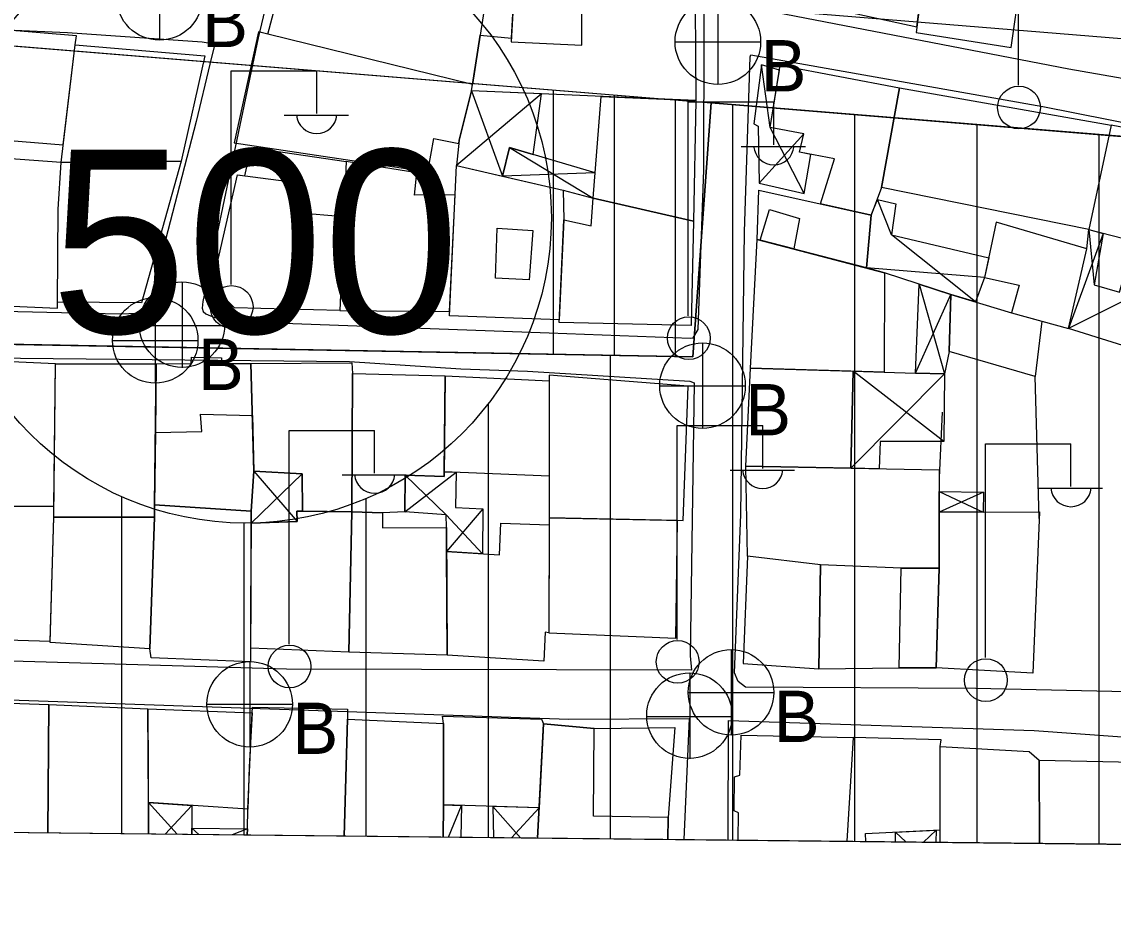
# Model space of a CAD drawing. Extents: x 417997 to 421451, y 4451742 to 4455216.
# Drawn here: x 420613 to 420702.3, y 4452223.3 to 4452296.3 of the extents above; entities that cross this region are included whole.
import ezdxf

# ---------------------------------------------------------------- set-up
doc = ezdxf.new("R2010")
doc.units = 0
for name, color, linetype in [('ADA', 7, 'Continuous'), ('ADAKENARI', 7, 'Continuous'), ('B_Mesken', 7, 'Continuous'), ('B_Sundurma', 7, 'Continuous'), ('B_Teras', 7, 'Continuous'), ('KALDIRIM', 7, 'Continuous'), ('PAFTALAMA', 7, 'Continuous'), ('PL_KON_MEV_350', 7, 'Continuous'), ('PL_KON_MEV_500', 7, 'Continuous'), ('S_Elektrik_Diregi', 7, 'Continuous'), ('S_Rogar_Kapagi', 7, 'Continuous'), ('S_Rogar_Kapagi_Buski', 7, 'Continuous'), ('Sinir_Duvar_tek_tarafa_ait', 7, 'Continuous'), ('SM_DAIRE', 7, 'Continuous'), ('SM_TAKS', 7, 'Continuous'), ('TR_ORTAYOGUNKONUT', 7, 'Continuous'), ('TR_YUKSEKYOGUNKONUT', 7, 'Continuous'), ('Y_Lejant', 7, 'Continuous'), ('Yol_Sose', 7, 'Continuous')]:
    doc.layers.add(name, color=color, linetype=linetype)

msp = doc.modelspace()

# ---------------------------------------------------------------- linework, layer by layer
at = {"layer": 'ADA'}
for p, q in [((420667.926, 4452268.821), (420669.435, 4452289.617)), ((420667.926, 4452268.821), (420669.435, 4452289.617)), ((420586.507, 4452270.328), (420667.926, 4452268.821)), ((420586.507, 4452270.328), (420667.926, 4452268.821))]:
    msp.add_line(p, q, dxfattribs=at)
at = {"layer": 'ADAKENARI'}
for p, q in [((420609.825, 4452294.482), (420669.435, 4452289.617)), ((420609.825, 4452294.482), (420669.435, 4452289.617)), ((420669.435, 4452289.617), (420708.554, 4452286.425)), ((420669.435, 4452289.617), (420708.554, 4452286.425))]:
    msp.add_line(p, q, dxfattribs=at)
at = {"layer": 'B_Mesken'}
for points in [[(420679.678, 4452304.117), (420678.708, 4452297.495), (420686.26, 4452295.833), (420687.374, 4452304.611), (420687.729, 4452306.395), (420684.409, 4452306.853), (420683.966, 4452303.274)], [(420687.374, 4452304.611), (420686.203, 4452295.382), (420693.977, 4452294.157), (420695.455, 4452304.436), (420690.618, 4452305.382), (420690.346, 4452304.167)], [(420633.145, 4452295.253), (420635.34, 4452303.601), (420638.767, 4452302.821), (420646.268, 4452300.863), (420649.224, 4452300), (420651.205, 4452299.575), (420650.521, 4452295.157), (420649.88, 4452291.129)], [(420668.103, 4452297.553), (420668.156, 4452289.818), (420649.798, 4452290.616), (420650.521, 4452295.157), (420653.074, 4452294.928), (420653.295, 4452298.924), (420654.199, 4452298.862), (420658.844, 4452298.541)], [(420617.355, 4452294.371), (420617.465, 4452295.103), (420608.183, 4452295.879), (420607.982, 4452286.857), (420616.381, 4452286.192)], [(420649.798, 4452290.616), (420649.88, 4452291.129), (420633.145, 4452295.253), (420632.369, 4452295.432), (420630.38, 4452286.341), (420646.239, 4452283.969), (420646.724, 4452286.694), (420648.767, 4452286.293), (420648.797, 4452286.556)], [(420616.208, 4452284.731), (420617.355, 4452294.371), (420627.985, 4452293.459), (420626.037, 4452284.855)], [(420683.363, 4452282.692), (420682.52, 4452280.429), (420678.382, 4452281.356), (420679.521, 4452285.036), (420676.641, 4452285.577), (420677.007, 4452287.081), (420674.246, 4452287.617), (420675.083, 4452292.708), (420684.839, 4452290.842)], [(420700.325, 4452279.246), (420683.363, 4452282.692), (420684.839, 4452290.842), (420702.173, 4452287.809)], [(420659.755, 4452281.833), (420660.412, 4452290.155), (420668.156, 4452289.818), (420667.982, 4452279.928)], [(420709.749, 4452286.347), (420702.173, 4452287.809), (420700.325, 4452279.246), (420708.077, 4452277.275)], [(420616.208, 4452284.731), (420607.979, 4452285.338), (420607.978, 4452284.742), (420608.211, 4452284.248), (420607.875, 4452273.839), (420607.846, 4452273.164), (420615.916, 4452272.83), (420615.927, 4452273.316), (420615.981, 4452280.931)], [(420631.778, 4452285.97), (420639.558, 4452284.817), (420639.36, 4452280.321), (420639.019, 4452272.621), (420630.393, 4452272.852), (420628.565, 4452274.633), (420630.642, 4452283.718), (420631.246, 4452283.641)], [(420616.208, 4452284.731), (420626.037, 4452284.855), (420622.784, 4452273.25), (420615.927, 4452273.316), (420615.981, 4452280.931)], [(420648.455, 4452282.096), (420645.141, 4452282.061), (420645.321, 4452283.891), (420639.558, 4452284.817), (420639.019, 4452272.621), (420648.013, 4452272.54)], [(420648.566, 4452284.487), (420657.305, 4452282.489), (420657.368, 4452280.035), (420656.985, 4452271.875), (420647.997, 4452272.193)], [(420659.755, 4452281.833), (420667.982, 4452279.928), (420667.785, 4452271.394), (420656.974, 4452271.656), (420657.368, 4452280.035), (420659.595, 4452279.561)], [(420673.325, 4452282.49), (420682.52, 4452280.429), (420682.132, 4452276.11), (420673.195, 4452278.444)], [(420692.74, 4452279.854), (420691.807, 4452275.336), (420694.636, 4452274.702), (420694.003, 4452272.449), (420698.661, 4452271.15), (420700.17, 4452277.686)], [(420683.615, 4452275.723), (420683.587, 4452267.577), (420672.65, 4452267.893), (420673.195, 4452278.444)], [(420696.498, 4452271.754), (420695.944, 4452267.22), (420688.891, 4452269.278), (420689.045, 4452273.946), (420694.003, 4452272.449)], [(420615.763, 4452268.268), (420607.927, 4452268.619), (420607.9, 4452256.631), (420615.616, 4452256.578)], [(420624.005, 4452268.269), (420626.854, 4452268.279), (420626.874, 4452268.81), (420629.332, 4452268.753), (420629.355, 4452268.282), (420631.755, 4452268.294), (420631.99, 4452259.462), (420631.768, 4452256.197), (420623.848, 4452256.715)], [(420631.755, 4452268.294), (420640.016, 4452268.335), (420640.055, 4452267.461), (420640.011, 4452256.134), (420635.964, 4452256.194), (420635.938, 4452259.264), (420631.99, 4452259.462)], [(420615.763, 4452268.268), (420624.005, 4452268.269), (420623.929, 4452262.649), (420623.848, 4452256.715), (420623.851, 4452255.716), (420615.606, 4452255.717)], [(420647.66, 4452267.28), (420647.569, 4452259.032), (420644.37, 4452259.158), (420644.336, 4452256.144), (420642.518, 4452256.055), (420640.011, 4452256.134), (420640.055, 4452267.461)], [(420681.038, 4452267.65), (420680.868, 4452259.716), (420672.25, 4452259.879), (420672.65, 4452267.893)], [(420647.66, 4452267.28), (420656.155, 4452266.881), (420656.158, 4452259.07), (420647.574, 4452259.433)], [(420656.155, 4452267.322), (420656.159, 4452255.667), (420667.13, 4452255.435), (420667.55, 4452266.421)], [(420672.25, 4452259.879), (420688.095, 4452259.58), (420688.094, 4452251.526), (420684.98, 4452251.532), (420678.384, 4452251.817), (420672.394, 4452252.526)], [(420623.851, 4452255.716), (420623.848, 4452256.715), (420631.768, 4452256.197), (420631.726, 4452243.871), (420623.574, 4452244.195), (420623.48, 4452244.932)], [(420615.606, 4452255.717), (420615.606, 4452255.717), (420615.616, 4452256.578), (420607.9, 4452256.631), (420607.428, 4452256.187), (420607.317, 4452245.811), (420615.319, 4452245.559), (420615.606, 4452255.717)], [(420631.764, 4452255.208), (420635.546, 4452255.364), (420635.496, 4452256.201), (420640.011, 4452256.134), (420639.776, 4452244.652), (420631.73, 4452244.981)], [(420640.011, 4452256.134), (420642.518, 4452256.055), (420642.512, 4452254.833), (420647.759, 4452254.869), (420647.809, 4452244.415), (420639.776, 4452244.652)], [(420696.294, 4452256.146), (420695.765, 4452242.933), (420687.83, 4452243.366), (420688.094, 4452251.526), (420688.095, 4452256.11)], [(420615.606, 4452255.717), (420623.851, 4452255.716), (420623.48, 4452244.932), (420615.316, 4452245.46)], [(420647.768, 4452252.89), (420652.093, 4452252.635), (420652.193, 4452255.224), (420656.158, 4452255.084), (420656.146, 4452246.233), (420655.838, 4452246.299), (420655.714, 4452243.93), (420647.809, 4452244.415)], [(420656.159, 4452255.667), (420656.146, 4452246.233), (420666.538, 4452245.8), (420666.673, 4452255.445)], [(420672.394, 4452252.526), (420672.034, 4452243.733), (420678.224, 4452243.299), (420678.384, 4452251.817)], [(420678.384, 4452251.817), (420678.224, 4452243.299), (420684.81, 4452243.368), (420687.83, 4452243.366), (420688.094, 4452251.526), (420684.98, 4452251.532)], [(420631.505, 4452231.813), (420623.359, 4452232.361), (420623.316, 4452240.028), (420631.864, 4452239.683), (420631.593, 4452235.267)], [(420655.334, 4452231.922), (420647.512, 4452232.156), (420647.524, 4452238.814), (420647.425, 4452239.41), (420655.548, 4452239.168), (420655.707, 4452238.799)]]:
    msp.add_lwpolyline(points, close=True, dxfattribs=at)
for points in [[(420607.33, 4452229.95), (420607.278, 4452240.65), (420615.211, 4452240.371), (420615.125, 4452229.867)], [(420615.125, 4452229.867), (420615.211, 4452240.371), (420623.316, 4452240.028), (420623.374, 4452229.78)], [(420631.45, 4452229.695), (420631.463, 4452230.201), (420631.505, 4452231.813), (420631.864, 4452239.683), (420631.875, 4452240.167), (420639.648, 4452239.985), (420639.662, 4452239.174), (420639.377, 4452229.611)], [(420639.377, 4452229.611), (420639.662, 4452239.174), (420647.524, 4452238.814), (420647.512, 4452232.156), (420647.498, 4452229.525)], [(420665.873, 4452229.331), (420665.906, 4452231.129), (420659.78, 4452231.23), (420659.849, 4452238.408), (420655.707, 4452238.799), (420655.199, 4452229.444)], [(420655.199, 4452229.444), (420655.707, 4452238.799), (420659.849, 4452238.408), (420666.453, 4452238.492), (420665.906, 4452231.129), (420665.873, 4452229.331)], [(420671.635, 4452229.27), (420671.666, 4452231.513), (420671.303, 4452231.671), (420671.328, 4452234.448), (420671.763, 4452234.594), (420671.867, 4452237.859), (420681.052, 4452237.676), (420680.527, 4452229.176)], [(420682.089, 4452229.16), (420682.062, 4452229.811), (420688.16, 4452230.111), (420688.169, 4452236.942), (420688.25, 4452237.47), (420681.052, 4452237.676), (420680.527, 4452229.176)], [(420688.159, 4452229.096), (420688.169, 4452236.942), (420695.441, 4452236.529), (420696.274, 4452235.821), (420696.311, 4452229.01)], [(420696.311, 4452229.01), (420696.274, 4452235.821), (420713.19, 4452235.452), (420713.393, 4452232.727), (420713.209, 4452228.831)]]:
    msp.add_lwpolyline(points, dxfattribs=at)
at = {"layer": 'B_Sundurma'}
for p, q in [((420674.246, 4452287.617), (420673.534, 4452292.734)), ((420655.523, 4452290.367), (420648.566, 4452284.487)), ((420649.798, 4452290.616), (420652.353, 4452283.621)), ((420677.007, 4452287.081), (420673.356, 4452283.037)), ((420677.025, 4452282.206), (420674.246, 4452287.617)), ((420652.913, 4452285.98), (420659.755, 4452281.833)), ((420659.918, 4452283.898), (420652.353, 4452283.621)), ((420684.179, 4452278.829), (420683.029, 4452281.722)), ((420700.325, 4452279.246), (420700.763, 4452274.722)), ((420691.055, 4452273.339), (420684.179, 4452278.829)), ((420701.519, 4452278.942), (420698.661, 4452271.15)), ((420691.807, 4452275.336), (420682.132, 4452276.11)), ((420707.408, 4452275.528), (420698.661, 4452271.15)), ((420686.462, 4452274.791), (420688.516, 4452267.441)), ((420686.154, 4452267.506), (420689.045, 4452273.946)), ((420688.516, 4452267.441), (420680.868, 4452259.716)), ((420688.456, 4452261.912), (420681.038, 4452267.65)), ((420631.99, 4452259.462), (420635.546, 4452255.364)), ((420644.336, 4452256.144), (420648.557, 4452259.392)), ((420635.938, 4452259.264), (420631.764, 4452255.208)), ((420644.37, 4452259.158), (420647.737, 4452255.899)), ((420688.095, 4452257.805), (420691.689, 4452256.126)), ((420691.704, 4452257.757), (420688.095, 4452256.11)), ((420650.693, 4452252.717), (420647.737, 4452255.899)), ((420650.743, 4452256.389), (420647.768, 4452252.89)), ((420625.701, 4452229.756), (420623.359, 4452232.361)), ((420626.922, 4452232.121), (420624.734, 4452229.766)), ((420647.916, 4452229.521), (420648.993, 4452232.112)), ((420651.563, 4452232.034), (420653.816, 4452229.459)), ((420653.072, 4452229.466), (420655.334, 4452231.922)), ((420626.922, 4452230.25), (420627.487, 4452229.737)), ((420631.463, 4452230.201), (420630.223, 4452229.708)), ((420684.509, 4452229.931), (420685.359, 4452229.125)), ((420686.806, 4452229.11), (420687.846, 4452230.095))]:
    msp.add_line(p, q, dxfattribs=at)
for points in [[(420675.014, 4452292.29), (420673.534, 4452292.734), (420672.914, 4452287.897), (420673.264, 4452287.713), (420673.356, 4452283.037), (420677.025, 4452282.206), (420677.569, 4452285.403), (420676.641, 4452285.577), (420677.007, 4452287.081), (420674.246, 4452287.617)], [(420654.848, 4452285.405), (420655.523, 4452290.367), (420649.798, 4452290.616), (420648.797, 4452286.556), (420648.566, 4452284.487), (420652.353, 4452283.621), (420652.913, 4452285.98)], [(420659.918, 4452283.898), (420652.913, 4452285.98), (420652.353, 4452283.621), (420657.305, 4452282.489), (420659.755, 4452281.833)], [(420683.029, 4452281.722), (420684.537, 4452281.354), (420684.179, 4452278.829), (420692.138, 4452276.938), (420691.807, 4452275.336), (420691.055, 4452273.339), (420689.045, 4452273.946), (420683.615, 4452275.723), (420682.132, 4452276.11), (420682.52, 4452280.429)], [(420700.17, 4452277.686), (420700.325, 4452279.246), (420701.519, 4452278.942), (420700.763, 4452274.722), (420702.858, 4452274.117), (420703.465, 4452276.325), (420707.408, 4452275.528), (420706.27, 4452268.782), (420698.661, 4452271.15)], [(420686.154, 4452267.506), (420686.462, 4452274.791), (420689.045, 4452273.946), (420688.891, 4452269.278), (420688.516, 4452267.441)], [(420683.587, 4452267.577), (420686.154, 4452267.506), (420688.516, 4452267.441), (420688.456, 4452261.912), (420683.249, 4452261.906), (420683.187, 4452259.672), (420680.868, 4452259.716), (420681.038, 4452267.65)], [(420631.99, 4452259.462), (420635.938, 4452259.264), (420635.964, 4452256.194), (420635.496, 4452256.201), (420635.546, 4452255.364), (420631.764, 4452255.208), (420631.768, 4452256.197)], [(420648.557, 4452259.392), (420648.495, 4452256.511), (420650.743, 4452256.389), (420650.693, 4452252.717), (420647.768, 4452252.89), (420647.759, 4452254.869), (420647.737, 4452255.899), (420644.336, 4452256.144), (420644.37, 4452259.158), (420647.569, 4452259.032), (420647.574, 4452259.433)], [(420688.095, 4452257.805), (420691.704, 4452257.757), (420691.689, 4452256.126), (420688.095, 4452256.11)]]:
    msp.add_lwpolyline(points, close=True, dxfattribs=at)
for points in [[(420623.374, 4452229.78), (420623.359, 4452232.361), (420626.922, 4452232.121), (420626.923, 4452229.743)], [(420647.498, 4452229.525), (420647.512, 4452232.156), (420648.993, 4452232.112), (420648.93, 4452229.51)], [(420655.199, 4452229.444), (420655.334, 4452231.922), (420651.563, 4452232.034), (420651.598, 4452229.482)], [(420626.923, 4452229.743), (420626.922, 4452230.25), (420631.463, 4452230.201), (420631.45, 4452229.695)], [(420684.505, 4452229.134), (420684.509, 4452229.931), (420687.846, 4452230.095), (420687.802, 4452229.1)]]:
    msp.add_lwpolyline(points, dxfattribs=at)
at = {"layer": 'B_Teras'}
for points in [[(420653.295, 4452298.924), (420653.058, 4452294.622), (420658.83, 4452294.358), (420658.844, 4452298.541)], [(420630.642, 4452283.718), (420635.9, 4452283.051), (420635.459, 4452280.642), (420639.36, 4452280.321), (420639.019, 4452272.621), (420630.393, 4452272.852), (420628.565, 4452274.633)], [(420674.191, 4452280.881), (420676.651, 4452280.151), (420676.179, 4452277.665), (420673.422, 4452278.385)], [(420651.892, 4452279.368), (420654.815, 4452279.183), (420654.519, 4452275.124), (420651.76, 4452275.28)], [(420623.929, 4452262.649), (420627.744, 4452262.723), (420627.634, 4452264.139), (420631.868, 4452264.024), (420631.99, 4452259.462), (420631.768, 4452256.197), (420623.848, 4452256.715)], [(420688.094, 4452251.526), (420687.83, 4452243.366), (420684.81, 4452243.368), (420684.98, 4452251.532)]]:
    msp.add_lwpolyline(points, close=True, dxfattribs=at)
at = {"layer": 'KALDIRIM'}
msp.add_line((420603.973, 4452302.986), (420758.481, 4452290.377), dxfattribs=at)
msp.add_line((420603.973, 4452302.986), (420758.481, 4452290.377), dxfattribs=at)
at = {"layer": 'PAFTALAMA'}
msp.add_line((419108.72, 4452245.779), (421237.47, 4452223.295), dxfattribs=at)
msp.add_line((419108.72, 4452245.779), (421237.47, 4452223.295), dxfattribs=at)
at = {"layer": 'PL_KON_MEV_350'}
msp.add_line((420585.145, 4452230.185), (420709.224, 4452228.874), dxfattribs=at)
msp.add_lwpolyline([(420709.224, 4452228.874), (420709.096, 4452239.866), (420708.554, 4452286.425), (420669.435, 4452289.617), (420667.926, 4452268.821), (420586.507, 4452270.328), (420585.145, 4452230.185)], dxfattribs=at)
at = {"layer": 'PL_KON_MEV_500'}
msp.add_lwpolyline([(420667.926, 4452268.821), (420586.507, 4452270.328), (420586.626, 4452273.816), (420586.919, 4452276.694), (420587.595, 4452279.506), (420588.644, 4452282.202), (420590.046, 4452284.732), (420591.775, 4452287.051), (420593.801, 4452289.116), (420596.085, 4452290.89), (420598.588, 4452292.341), (420601.262, 4452293.442), (420604.061, 4452294.174), (420606.932, 4452294.523), (420609.825, 4452294.482), (420669.435, 4452289.617)], close=True, dxfattribs=at)
msp.add_lwpolyline([(420667.926, 4452268.821), (420586.507, 4452270.328), (420586.626, 4452273.816), (420586.919, 4452276.694), (420587.595, 4452279.506), (420588.644, 4452282.202), (420590.046, 4452284.732), (420591.775, 4452287.051), (420593.801, 4452289.116), (420596.085, 4452290.89), (420598.588, 4452292.341), (420601.262, 4452293.442), (420604.061, 4452294.174), (420606.932, 4452294.523), (420609.825, 4452294.482), (420669.435, 4452289.617)], close=True, dxfattribs=at)
at = {"layer": 'S_Elektrik_Diregi'}
for p, q in [((420694.581, 4452291.073), (420694.581, 4452308.573)), ((420630.134, 4452274.753), (420630.134, 4452292.253)), ((420630.134, 4452292.253), (420637.134, 4452292.253)), ((420637.134, 4452288.753), (420637.134, 4452292.253)), ((420667.551, 4452272.198), (420667.551, 4452289.698)), ((420667.551, 4452289.698), (420674.551, 4452289.698)), ((420674.551, 4452286.198), (420674.551, 4452289.698)), ((420634.474, 4452288.613), (420639.724, 4452288.613)), ((420671.891, 4452286.058), (420677.141, 4452286.058)), ((420666.643, 4452245.7), (420666.643, 4452263.2)), ((420666.643, 4452263.2), (420673.643, 4452263.2)), ((420673.643, 4452259.7), (420673.643, 4452263.2)), ((420634.875, 4452245.317), (420634.875, 4452262.817)), ((420634.875, 4452262.817), (420641.875, 4452262.817)), ((420641.875, 4452259.317), (420641.875, 4452262.817)), ((420691.877, 4452244.212), (420691.877, 4452261.712)), ((420691.877, 4452261.712), (420698.877, 4452261.712)), ((420698.877, 4452258.212), (420698.877, 4452261.712)), ((420670.983, 4452259.56), (420676.233, 4452259.56)), ((420639.215, 4452259.177), (420644.465, 4452259.177)), ((420696.217, 4452258.072), (420701.467, 4452258.072))]:
    msp.add_line(p, q, dxfattribs=at)
for centre in [(420694.617, 4452289.238), (420630.17, 4452272.917), (420667.587, 4452270.363), (420634.911, 4452243.481), (420666.679, 4452243.865), (420691.913, 4452242.376)]:
    msp.add_circle(centre, 1.75, dxfattribs=at)
for centre in [(420637.134, 4452288.766), (420674.552, 4452286.211), (420673.644, 4452259.713), (420641.876, 4452259.33), (420698.877, 4452258.225)]:
    msp.add_arc(centre, 1.658, 184.83843, 355.14641, dxfattribs=at)
at = {"layer": 'S_Rogar_Kapagi'}
for p, q in [((420626.16, 4452267.936), (420626.16, 4452274.937)), ((420622.59, 4452271.401), (420629.59, 4452271.401)), ((420667.699, 4452235.94), (420667.699, 4452242.94)), ((420664.129, 4452239.405), (420671.129, 4452239.405))]:
    msp.add_line(p, q, dxfattribs=at)
for centre in [(420626.107, 4452271.465), (420667.646, 4452239.468)]:
    msp.add_circle(centre, 3.5, dxfattribs=at)
at = {"layer": 'S_Rogar_Kapagi_Buski'}
for p, q in [((420624.26, 4452301.752), (420624.26, 4452294.752)), ((420669.969, 4452298.124), (420669.969, 4452291.124)), ((420666.469, 4452294.624), (420673.469, 4452294.624)), ((420623.916, 4452273.679), (420623.916, 4452266.679)), ((420620.416, 4452270.179), (420627.416, 4452270.179)), ((420668.716, 4452269.971), (420668.716, 4452262.971)), ((420665.216, 4452266.471), (420672.216, 4452266.471)), ((420671.052, 4452244.87), (420671.052, 4452237.87)), ((420631.65, 4452243.896), (420631.65, 4452236.895)), ((420667.552, 4452241.37), (420674.552, 4452241.37)), ((420628.15, 4452240.395), (420635.15, 4452240.395))]:
    msp.add_line(p, q, dxfattribs=at)
for centre in [(420624.26, 4452298.252), (420669.969, 4452294.624), (420623.916, 4452270.179), (420668.716, 4452266.471), (420671.052, 4452241.37), (420631.65, 4452240.395)]:
    msp.add_circle(centre, 3.5, dxfattribs=at)
at = {"layer": 'Sinir_Duvar_tek_tarafa_ait'}
for points in [[(420696.272, 4452255.595), (420695.944, 4452267.22)], [(420688.333, 4452264.31), (420688.095, 4452258.956)]]:
    msp.add_lwpolyline(points, dxfattribs=at)
at = {"layer": 'SM_DAIRE'}
msp.add_circle((420631.343, 4452280.222), 25, dxfattribs=at)
msp.add_circle((420631.343, 4452280.222), 25, dxfattribs=at)
at = {"layer": 'TR_ORTAYOGUNKONUT'}
for p, q in [((420671.192, 4452229.276), (420671.192, 4452289.474)), ((420671.192, 4452229.276), (420671.192, 4452289.474)), ((420681.192, 4452229.17), (420681.192, 4452288.658)), ((420681.192, 4452229.17), (420681.192, 4452288.658)), ((420691.192, 4452229.065), (420691.192, 4452287.842)), ((420691.192, 4452229.065), (420691.192, 4452287.842)), ((420701.192, 4452228.959), (420701.192, 4452287.026)), ((420701.192, 4452228.959), (420701.192, 4452287.026)), ((420661.192, 4452229.382), (420661.192, 4452268.945)), ((420661.192, 4452229.382), (420661.192, 4452268.945)), ((420651.192, 4452229.487), (420651.192, 4452265.023)), ((420651.192, 4452229.487), (420651.192, 4452265.023)), ((420621.192, 4452229.804), (420621.192, 4452257.376)), ((420621.192, 4452229.804), (420621.192, 4452257.376)), ((420641.192, 4452229.593), (420641.192, 4452257.244)), ((420641.192, 4452229.593), (420641.192, 4452257.244)), ((420631.192, 4452229.699), (420631.192, 4452255.223)), ((420631.192, 4452229.699), (420631.192, 4452255.223))]:
    msp.add_line(p, q, dxfattribs=at)
at = {"layer": 'TR_YUKSEKYOGUNKONUT'}
for p, q in [((420656.507, 4452269.032), (420656.507, 4452290.672)), ((420656.507, 4452269.032), (420656.507, 4452290.672)), ((420661.507, 4452268.939), (420661.507, 4452290.264)), ((420661.507, 4452268.939), (420661.507, 4452290.264)), ((420666.507, 4452268.847), (420666.507, 4452289.856)), ((420666.507, 4452268.847), (420666.507, 4452289.856))]:
    msp.add_line(p, q, dxfattribs=at)
at = {"layer": 'Y_Lejant'}
msp.add_lwpolyline([(419138.442, 4455021.89), (421266.409, 4454999.402), (421237.471, 4452223.294), (419108.722, 4452245.778)], close=True, dxfattribs=at)
at = {"layer": 'Yol_Sose'}
for points in [[(420641.996, 4452339.179), (420642, 4452336.96), (420641.954, 4452335.513), (420637.238, 4452315.47), (420632.349, 4452294.958), (420627.807, 4452273.375), (420627.765, 4452272.814), (420627.848, 4452272.546), (420628.051, 4452272.35), (420628.769, 4452272.054), (420630.684, 4452271.732), (420656.149, 4452270.788), (420667.744, 4452270.363), (420667.937, 4452270.388), (420668.35, 4452271.059), (420668.823, 4452284.129), (420668.887, 4452307.167), (420668.739, 4452323.723), (420668.387, 4452338.901)], [(420714.471, 4452312.17), (420723.166, 4452310.691), (420738.073, 4452308.223), (420740.382, 4452307.901), (420740.392, 4452307.408), (420740.156, 4452300.469), (420741.575, 4452289.759), (420741.588, 4452289.325), (420734.616, 4452288.354), (420726.488, 4452287.516), (420698.702, 4452292.372), (420673.124, 4452297.316), (420672.788, 4452298.4), (420672.623, 4452318.383), (420672.673, 4452318.931), (420692.376, 4452315.927), (420701.946, 4452314.3)], [(420671.856, 4452255.938), (420672.159, 4452279.077), (420672.618, 4452293.384), (420672.683, 4452293.555), (420696.564, 4452289.313), (420723.997, 4452283.889), (420725.147, 4452283.612), (420726.905, 4452283.34), (420729.207, 4452282.844)], [(420709.647, 4452241.275), (420691.092, 4452241.693), (420672.244, 4452241.8), (420671.623, 4452242.259), (420671.331, 4452242.965), (420671.856, 4452255.938)], [(420579.451, 4452230.244), (420579.325, 4452241.612), (420579.411, 4452241.939), (420611.993, 4452240.757), (420657.78, 4452239.182), (420667.614, 4452239.222), (420667.173, 4452229.318)], [(420670.81, 4452229.279), (420670.846, 4452239.078), (420695.864, 4452238.236), (420713.291, 4452236.999), (420713.796, 4452236.884), (420714.206, 4452236.772), (420714.238, 4452236.771), (420714.551, 4452230.82), (420714.475, 4452228.818)]]:
    msp.add_lwpolyline(points, dxfattribs=at)
for points in [[(420627.259, 4452288.085), (420623.209, 4452272.415), (420621.03, 4452272.327), (420598.312, 4452272.848), (420581.142, 4452272.831), (420580.623, 4452272.91), (420580.451, 4452272.974), (420579.801, 4452273.405), (420581.309, 4452296.96), (420581.378, 4452297.247), (420595.583, 4452296.31), (420616.748, 4452295.387), (420627.769, 4452294.605), (420628.259, 4452294.527), (420628.488, 4452294.461), (420628.741, 4452294.248), (420628.395, 4452292.786)], [(420654.379, 4452267.654), (420667.689, 4452266.839), (420668.033, 4452266.709), (420667.701, 4452244.353), (420667.802, 4452243.191), (420634.654, 4452243.255), (420595.283, 4452244.405), (420579.886, 4452245.273), (420579.04, 4452245.885), (420578.689, 4452246.565), (420579.73, 4452267.765), (420579.859, 4452268.859), (420596.349, 4452269.279), (420610.163, 4452268.763), (420639.822, 4452268.46), (420648.934, 4452267.84)]]:
    msp.add_lwpolyline(points, close=True, dxfattribs=at)

# ---------------------------------------------------------------- texts
at = {"layer": 'S_Rogar_Kapagi_Buski'}
for p in [(420627.76, 4452294.188), (420673.469, 4452290.56), (420627.416, 4452266.114), (420672.216, 4452262.407), (420674.552, 4452237.305), (420635.15, 4452236.331)]:
    msp.add_text('B', height=4.2, dxfattribs=at).set_placement(p)
at = {"layer": 'SM_TAKS'}
msp.add_text('500', height=15, dxfattribs=at).set_placement((420615.352, 4452270.778))
msp.add_text('500', height=15, dxfattribs=at).set_placement((420615.352, 4452270.778))

doc.saveas('drawing.dxf')
